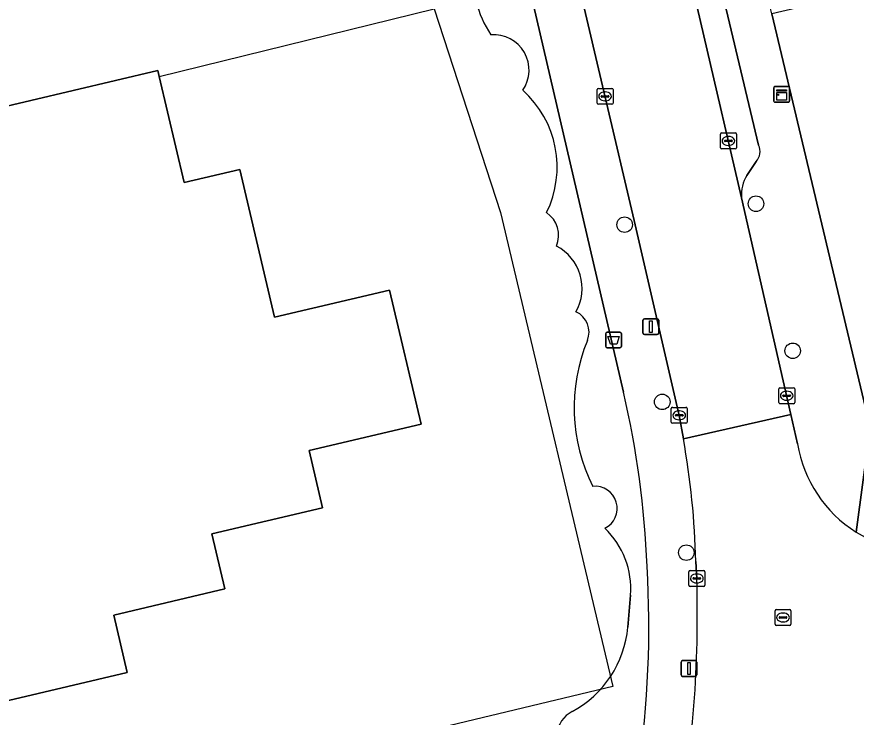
# Model space of a CAD drawing. Extents: x 158031 to 159244, y 380104 to 381214.
# Drawn here: x 158748.4 to 158801.2, y 380926.2 to 380970.2 of the extents above; entities that cross this region are included whole.
import ezdxf

# ---------------------------------------------------------------- set-up
doc = ezdxf.new("R2010")
doc.units = 0
for name, color, linetype in [('IMGEO_Afvalbak', 7, 'Continuous'), ('IMGEO_Boom', 7, 'Continuous'), ('IMGEO_Erf', 7, 'Continuous'), ('IMGEO_Groenvoorziening', 7, 'Continuous'), ('IMGEO_Hek', 7, 'Continuous'), ('IMGEO_Kast', 7, 'Continuous'), ('IMGEO_Kolk', 7, 'Continuous'), ('IMGEO_Lichtmast', 7, 'Continuous'), ('IMGEO_Pand', 7, 'Continuous'), ('IMGEO_Parkeervlak_open', 7, 'Continuous'), ('IMGEO_Rijbaan_lokaal_gesloten', 7, 'Continuous'), ('IMGEO_Rijbaan_lokaal_open', 7, 'Continuous'), ('IMGEO_Rioolput', 7, 'Continuous'), ('IMGEO_Voetpad_open', 7, 'Continuous')]:
    doc.layers.add(name, color=color, linetype=linetype)

msp = doc.modelspace()

# ---------------------------------------------------------------- linework, layer by layer
at = {"layer": 'IMGEO_Afvalbak'}
for p, q in [((158785.514, 380950.387), (158786.304, 380950.387)), ((158786.304, 380950.387), (158785.514, 380950.387)), ((158785.414, 380949.487), (158785.414, 380950.287)), ((158785.414, 380950.287), (158785.414, 380949.487)), ((158786.404, 380950.287), (158786.404, 380949.487)), ((158786.404, 380949.487), (158786.404, 380950.287)), ((158786.304, 380949.387), (158785.514, 380949.387)), ((158785.514, 380949.387), (158786.304, 380949.387))]:
    msp.add_line(p, q, dxfattribs=at)
msp.add_lwpolyline([(158785.557, 380950.101), (158786.261, 380950.101), (158786.112, 380949.631), (158785.706, 380949.631), (158785.557, 380950.101)], dxfattribs=at)
for centre, start, end in [((158785.514, 380950.287), 90, 180), ((158785.514, 380950.287), 90, 180), ((158786.304, 380950.287), 0, 90), ((158786.304, 380950.287), 360, 90), ((158785.514, 380949.487), 180, 270), ((158785.514, 380949.487), 180, 270), ((158786.304, 380949.487), 270, 0), ((158786.304, 380949.487), 270, 0)]:
    msp.add_arc(centre, 0.1, start, end, dxfattribs=at)
at = {"layer": 'IMGEO_Boom'}
for centre in [(158794.868, 380958.458), (158786.604, 380957.14), (158797.178, 380949.207), (158788.972, 380945.997), (158790.486, 380936.513)]:
    msp.add_circle(centre, 0.489, dxfattribs=at)
at = {"layer": 'IMGEO_Erf'}
for points in [[(158828.226, 380959.903), (158833.904, 380961.237), (158833.512, 380962.906), (158835.134, 380963.287), (158833.873, 380968.529), (158827.994, 380967.114), (158827.91, 380967.463), (158826.336, 380973.999), (158826.173, 380974.676), (158821.624, 380973.597), (158821.595, 380973.711), (158819.257, 380973.119), (158814.787, 380971.988), (158814.097, 380974.71), (158811.982, 380974.21), (158812.543, 380971.835), (158808.065, 380970.776), (158803.459, 380969.687), (158802.898, 380972.063), (158795.857, 380970.398), (158802.054, 380944.373)], [(158746.574, 380964.32), (158757.246, 380966.832), (158757.333, 380966.462), (158758.905, 380959.787), (158762.402, 380960.61), (158764.59, 380951.316), (158771.821, 380953.019), (158773.805, 380944.591), (158766.761, 380942.932), (158767.61, 380939.33), (158760.643, 380937.69), (158761.458, 380934.23), (158754.468, 380932.584), (158755.318, 380928.971), (158747.854, 380927.213)], [(158786.804, 380931.833), (158786.973, 380933.828)]]:
    msp.add_lwpolyline(points, dxfattribs=at)
for centre, radius, start, end in [((158783.466, 380972.677), 6.378, 172.7435, 214.3159), ((158778.368, 380966.861), 2.227, 325.3242, 94.3847), ((158775.88, 380960.763), 6.481, 333.782, 48.1956), ((158780.704, 380956.456), 1.751, 337.4312, 55.5794), ((158780.961, 380953.144), 2.97, 330.1674, 62.7427), ((158782.969, 380950.388), 1.399, 337.5464, 66.0455), ((158794.481, 380945.636), 11.056, 157.5698, 206.6257), ((158784.74, 380939.294), 1.395, 296.2725, 95.8305), ((158781.81, 380934.266), 5.182, 355.1545, 46.7984), ((158780.176, 380932.395), 6.652, 298.0724, 355.1574), ((158784.196, 380924.862), 1.886, 118.1596, 173.2765)]:
    msp.add_arc(centre, radius, start, end, dxfattribs=at)
at = {"layer": 'IMGEO_Groenvoorziening'}
for points in [[(158786.539, 380946.607), (158780.443, 380972.781), (158780.135, 380974.154), (158777.139, 380973.483)], [(158786.973, 380933.828), (158786.804, 380931.833)]]:
    msp.add_lwpolyline(points, dxfattribs=at)
for centre, radius, start, end in [((158783.466, 380972.677), 6.378, 172.7435, 214.3159), ((158778.368, 380966.861), 2.227, 325.3242, 94.3847), ((158775.88, 380960.763), 6.481, 333.782, 48.1956), ((158780.704, 380956.456), 1.751, 337.4312, 55.5794), ((158780.961, 380953.144), 2.97, 330.1674, 62.7427), ((158782.969, 380950.388), 1.399, 337.5464, 66.0455), ((158794.481, 380945.636), 11.056, 157.5698, 206.6257), ((158727.905, 380933.091), 60.171, 2.42034, 12.98091), ((158784.74, 380939.294), 1.395, 296.2725, 95.8305), ((158781.81, 380934.266), 5.182, 355.1545, 46.7984), ((158722.87, 380931.926), 65.258, 351.88578, 3.25562), ((158780.176, 380932.395), 6.652, 298.0724, 355.1574), ((158784.196, 380924.862), 1.886, 118.1596, 173.2765)]:
    msp.add_arc(centre, radius, start, end, dxfattribs=at)
at = {"layer": 'IMGEO_Hek'}
for points in [[(158757.333, 380966.462), (158774.62, 380970.715)], [(158774.62, 380970.715), (158778.796, 380957.9), (158785.871, 380928.083), (158774.582, 380925.398), (158779.335, 380905.833), (158778.99, 380904.571)]]:
    msp.add_lwpolyline(points, dxfattribs=at)
at = {"layer": 'IMGEO_Kast'}
for p, q in [((158795.983, 380964.913), (158795.983, 380965.754)), ((158795.983, 380965.754), (158795.983, 380964.913)), ((158796.058, 380965.838), (158796.899, 380965.838)), ((158796.899, 380965.838), (158796.058, 380965.838)), ((158796.983, 380965.763), (158796.983, 380964.922)), ((158796.983, 380964.922), (158796.983, 380965.763)), ((158796.908, 380964.838), (158796.067, 380964.838)), ((158796.067, 380964.838), (158796.908, 380964.838))]:
    msp.add_line(p, q, dxfattribs=at)
for points in [[(158796.178, 380965.628), (158796.778, 380965.628), (158796.778, 380965.543), (158796.178, 380965.543), (158796.178, 380965.628)], [(158796.178, 380965.453), (158796.778, 380965.453), (158796.778, 380964.964), (158796.178, 380964.964), (158796.178, 380965.453)]]:
    msp.add_lwpolyline(points, dxfattribs=at)
msp.add_circle((158796.262, 380965.302), 0.0377, dxfattribs=at)
for centre, start, end in [((158796.061, 380965.76), 92.4484, 184.2845), ((158796.061, 380965.76), 92.4484, 184.2845), ((158796.905, 380965.76), 2.4484, 94.2845), ((158796.905, 380965.76), 2.4484, 94.2845), ((158796.061, 380964.916), 182.4484, 274.2845), ((158796.061, 380964.916), 182.4484, 274.2845), ((158796.905, 380964.916), 272.4484, 4.2845), ((158796.905, 380964.916), 272.4484, 4.2845)]:
    msp.add_arc(centre, 0.0779, start, end, dxfattribs=at)
at = {"layer": 'IMGEO_Kolk'}
for p, q in [((158784.951, 380965.71), (158785.803, 380965.71)), ((158784.876, 380964.784), (158784.876, 380965.636)), ((158785.135, 380965.204), (158785.135, 380965.216)), ((158785.573, 380965.167), (158785.175, 380965.167)), ((158785.178, 380965.253), (158785.576, 380965.253)), ((158785.364, 380965.49), (158785.389, 380965.49)), ((158785.619, 380965.216), (158785.619, 380965.204)), ((158785.877, 380965.636), (158785.877, 380964.784)), ((158785.803, 380964.71), (158784.951, 380964.71)), ((158785.387, 380964.93), (158785.362, 380964.93)), ((158792.632, 380961.982), (158792.632, 380962.834)), ((158792.707, 380962.908), (158793.559, 380962.908)), ((158793.12, 380962.688), (158793.145, 380962.688)), ((158793.633, 380962.834), (158793.633, 380961.982)), ((158792.891, 380962.402), (158792.891, 380962.414)), ((158793.329, 380962.365), (158792.931, 380962.365)), ((158792.934, 380962.451), (158793.332, 380962.451)), ((158793.143, 380962.128), (158793.118, 380962.128)), ((158793.375, 380962.414), (158793.375, 380962.402)), ((158793.559, 380961.908), (158792.707, 380961.908)), ((158796.301, 380945.956), (158796.301, 380946.808)), ((158796.376, 380946.882), (158797.228, 380946.882)), ((158797.302, 380946.808), (158797.302, 380945.956)), ((158796.56, 380946.376), (158796.56, 380946.388)), ((158796.998, 380946.339), (158796.6, 380946.339)), ((158796.603, 380946.425), (158797.001, 380946.425)), ((158796.789, 380946.662), (158796.814, 380946.662)), ((158797.044, 380946.388), (158797.044, 380946.376)), ((158789.612, 380945.651), (158790.464, 380945.651)), ((158797.228, 380945.882), (158796.376, 380945.882)), ((158796.812, 380946.102), (158796.787, 380946.102)), ((158789.537, 380944.725), (158789.537, 380945.577)), ((158789.796, 380945.145), (158789.796, 380945.157)), ((158790.234, 380945.108), (158789.836, 380945.108)), ((158789.839, 380945.194), (158790.237, 380945.194)), ((158790.025, 380945.431), (158790.05, 380945.431)), ((158790.28, 380945.157), (158790.28, 380945.145)), ((158790.538, 380945.577), (158790.538, 380944.725)), ((158790.464, 380944.651), (158789.612, 380944.651)), ((158790.048, 380944.871), (158790.023, 380944.871)), ((158790.646, 380934.462), (158790.646, 380935.314)), ((158790.721, 380935.388), (158791.573, 380935.388)), ((158791.134, 380935.168), (158791.159, 380935.168)), ((158791.647, 380935.314), (158791.647, 380934.462)), ((158790.905, 380934.882), (158790.905, 380934.894)), ((158791.343, 380934.845), (158790.945, 380934.845)), ((158790.948, 380934.931), (158791.346, 380934.931)), ((158791.157, 380934.608), (158791.132, 380934.608)), ((158791.389, 380934.894), (158791.389, 380934.882)), ((158791.573, 380934.388), (158790.721, 380934.388))]:
    msp.add_line(p, q, dxfattribs=at)
for points in [[(158784.951, 380965.71), (158785.803, 380965.71)], [(158784.876, 380964.784), (158784.876, 380965.636)], [(158785.877, 380965.636), (158785.877, 380964.784)], [(158785.803, 380964.71), (158784.951, 380964.71)], [(158792.632, 380961.982), (158792.632, 380962.834)], [(158792.707, 380962.908), (158793.559, 380962.908)], [(158793.633, 380962.834), (158793.633, 380961.982)], [(158793.559, 380961.908), (158792.707, 380961.908)], [(158796.301, 380945.956), (158796.301, 380946.808)], [(158796.376, 380946.882), (158797.228, 380946.882)], [(158797.302, 380946.808), (158797.302, 380945.956)], [(158789.612, 380945.651), (158790.464, 380945.651)], [(158797.228, 380945.882), (158796.376, 380945.882)], [(158789.537, 380944.725), (158789.537, 380945.577)], [(158790.538, 380945.577), (158790.538, 380944.725)], [(158790.464, 380944.651), (158789.612, 380944.651)], [(158790.646, 380934.462), (158790.646, 380935.314)], [(158790.721, 380935.388), (158791.573, 380935.388)], [(158791.647, 380935.314), (158791.647, 380934.462)], [(158791.573, 380934.388), (158790.721, 380934.388)]]:
    msp.add_lwpolyline(points, dxfattribs=at)
for centre, radius, start, end in [((158784.953, 380965.634), 0.0765, 91.552, 178.448), ((158784.953, 380965.634), 0.0765, 91.552, 178.448), ((158785.801, 380965.634), 0.0765, 1.552, 88.448), ((158785.801, 380965.634), 0.0765, 1.552, 88.448), ((158785.175, 380965.213), 0.0403, 85.8775, 175.7526), ((158785.172, 380965.203), 0.0366, 178.938, 274.7102), ((158785.576, 380965.21), 0.043, 264.8664, 352.4533), ((158785.58, 380965.215), 0.0386, 1.7309, 96.639), ((158784.953, 380964.786), 0.0765, 181.552, 268.448), ((158784.953, 380964.786), 0.0765, 181.552, 268.448), ((158785.801, 380964.786), 0.0765, 271.552, 358.448), ((158785.801, 380964.786), 0.0765, 271.552, 358.448), ((158792.709, 380962.832), 0.0765, 91.552, 178.448), ((158792.709, 380962.832), 0.0765, 91.552, 178.448), ((158793.557, 380962.832), 0.0765, 1.552, 88.448), ((158793.557, 380962.832), 0.0765, 1.552, 88.448), ((158792.709, 380961.984), 0.0765, 181.552, 268.448), ((158792.709, 380961.984), 0.0765, 181.552, 268.448), ((158792.931, 380962.411), 0.0403, 85.8775, 175.7526), ((158792.928, 380962.401), 0.0366, 178.938, 274.7102), ((158793.332, 380962.408), 0.043, 264.8664, 352.4533), ((158793.336, 380962.413), 0.0386, 1.7309, 96.639), ((158793.557, 380961.984), 0.0765, 271.552, 358.448), ((158793.557, 380961.984), 0.0765, 271.552, 358.448), ((158796.378, 380946.806), 0.0765, 91.552, 178.448), ((158796.378, 380946.806), 0.0765, 91.552, 178.448), ((158797.226, 380946.806), 0.0765, 1.552, 88.448), ((158797.226, 380946.806), 0.0765, 1.552, 88.448), ((158796.6, 380946.385), 0.0403, 85.8775, 175.7526), ((158796.597, 380946.375), 0.0366, 178.938, 274.7102), ((158797.001, 380946.382), 0.043, 264.8664, 352.4533), ((158797.005, 380946.387), 0.0386, 1.7309, 96.639), ((158789.614, 380945.575), 0.0765, 91.552, 178.448), ((158789.614, 380945.575), 0.0765, 91.552, 178.448), ((158790.462, 380945.575), 0.0765, 1.552, 88.448), ((158790.462, 380945.575), 0.0765, 1.552, 88.448), ((158796.378, 380945.958), 0.0765, 181.552, 268.448), ((158796.378, 380945.958), 0.0765, 181.552, 268.448), ((158797.226, 380945.958), 0.0765, 271.552, 358.448), ((158797.226, 380945.958), 0.0765, 271.552, 358.448), ((158789.836, 380945.154), 0.0403, 85.8775, 175.7526), ((158789.833, 380945.144), 0.0366, 178.938, 274.7102), ((158790.237, 380945.151), 0.043, 264.8664, 352.4533), ((158790.241, 380945.156), 0.0386, 1.7309, 96.639), ((158789.614, 380944.727), 0.0765, 181.552, 268.448), ((158789.614, 380944.727), 0.0765, 181.552, 268.448), ((158790.462, 380944.727), 0.0765, 271.552, 358.448), ((158790.462, 380944.727), 0.0765, 271.552, 358.448), ((158790.723, 380935.312), 0.0765, 91.552, 178.448), ((158790.723, 380935.312), 0.0765, 91.552, 178.448), ((158791.571, 380935.312), 0.0765, 1.552, 88.448), ((158791.571, 380935.312), 0.0765, 1.552, 88.448), ((158790.945, 380934.891), 0.0403, 85.8775, 175.7526), ((158790.942, 380934.881), 0.0366, 178.938, 274.7102), ((158791.346, 380934.888), 0.043, 264.8664, 352.4533), ((158791.35, 380934.893), 0.0386, 1.7309, 96.639), ((158790.723, 380934.464), 0.0765, 181.552, 268.448), ((158790.723, 380934.464), 0.0765, 181.552, 268.448), ((158791.571, 380934.464), 0.0765, 271.552, 358.448), ((158791.571, 380934.464), 0.0765, 271.552, 358.448)]:
    msp.add_arc(centre, radius, start, end, dxfattribs=at)
for centre, major_axis, ratio, start_param, end_param in [((158785.363, 380965.21), (-0.387, 0.002), 0.722429, 4.712389, 7.853982), ((158785.388, 380965.21), (-0.39, 0.002), 0.717154, 1.570796, 4.712389), ((158793.119, 380962.408), (-0.387, 0.002), 0.722429, 4.712389, 7.853982), ((158793.144, 380962.408), (-0.39, 0.002), 0.717154, 1.570796, 4.712389), ((158796.788, 380946.382), (-0.387, 0.002), 0.722429, 4.712389, 7.853982), ((158796.813, 380946.382), (-0.39, 0.002), 0.717154, 1.570796, 4.712389), ((158790.024, 380945.151), (-0.387, 0.002), 0.722429, 4.712389, 7.853982), ((158790.049, 380945.151), (-0.39, 0.002), 0.717154, 1.570796, 4.712389), ((158791.133, 380934.888), (-0.387, 0.002), 0.722429, 4.712389, 7.853982), ((158791.158, 380934.888), (-0.39, 0.002), 0.717154, 1.570796, 4.712389)]:
    msp.add_ellipse(centre, major_axis=major_axis, ratio=ratio, start_param=start_param, end_param=end_param, dxfattribs=at)
at = {"layer": 'IMGEO_Lichtmast'}
for p, q in [((158787.757, 380950.326), (158787.757, 380951.126)), ((158787.757, 380951.126), (158787.757, 380950.326)), ((158787.857, 380951.226), (158788.647, 380951.226)), ((158788.647, 380951.226), (158787.857, 380951.226)), ((158788.747, 380951.126), (158788.747, 380950.326)), ((158788.747, 380950.326), (158788.747, 380951.126)), ((158788.647, 380950.226), (158787.857, 380950.226)), ((158787.857, 380950.226), (158788.647, 380950.226)), ((158790.152, 380928.824), (158790.152, 380929.624)), ((158790.152, 380929.624), (158790.152, 380928.824)), ((158790.252, 380929.724), (158791.042, 380929.724)), ((158791.042, 380929.724), (158790.252, 380929.724)), ((158791.142, 380929.624), (158791.142, 380928.824)), ((158791.142, 380928.824), (158791.142, 380929.624)), ((158791.042, 380928.724), (158790.252, 380928.724)), ((158790.252, 380928.724), (158791.042, 380928.724))]:
    msp.add_line(p, q, dxfattribs=at)
for points in [[(158788.177, 380951.101), (158788.327, 380951.101), (158788.327, 380950.351), (158788.177, 380950.351), (158788.177, 380951.101)], [(158790.572, 380929.599), (158790.722, 380929.599), (158790.722, 380928.849), (158790.572, 380928.849), (158790.572, 380929.599)]]:
    msp.add_lwpolyline(points, dxfattribs=at)
for centre, start, end in [((158787.857, 380951.126), 90, 180), ((158787.857, 380951.126), 90, 180), ((158788.647, 380951.126), 0, 90), ((158788.647, 380951.126), 360, 90), ((158787.857, 380950.326), 180, 270), ((158787.857, 380950.326), 180, 270), ((158788.647, 380950.326), 270, 0), ((158788.647, 380950.326), 270, 0), ((158790.252, 380929.624), 90, 180), ((158790.252, 380929.624), 90, 180), ((158791.042, 380929.624), 0, 90), ((158791.042, 380929.624), 360, 90), ((158790.252, 380928.824), 180, 270), ((158790.252, 380928.824), 180, 270), ((158791.042, 380928.824), 270, 0), ((158791.042, 380928.824), 270, 0)]:
    msp.add_arc(centre, 0.1, start, end, dxfattribs=at)
at = {"layer": 'IMGEO_Pand'}
msp.add_lwpolyline([(158747.854, 380927.213), (158755.318, 380928.971), (158754.468, 380932.584), (158761.458, 380934.23), (158760.643, 380937.69), (158767.61, 380939.33), (158766.761, 380942.932), (158773.805, 380944.591), (158771.821, 380953.019), (158764.59, 380951.316), (158762.402, 380960.61), (158758.905, 380959.787), (158757.333, 380966.462), (158757.246, 380966.832), (158746.574, 380964.32)], dxfattribs=at)
at = {"layer": 'IMGEO_Parkeervlak_open'}
for points in [[(158786.853, 380989.424), (158793.966, 380958.834)], [(158795.035, 380962.138), (158789.045, 380987.304)], [(158794.294, 380960.24), (158794.873, 380961.111)]]:
    msp.add_lwpolyline(points, dxfattribs=at)
for centre, radius, start, end in [((158794.232, 380961.738), 0.897, 315.6229, 26.449), ((158796.146, 380959.067), 2.192, 147.6449, 186.0922)]:
    msp.add_arc(centre, radius, start, end, dxfattribs=at)
at = {"layer": 'IMGEO_Rijbaan_lokaal_gesloten'}
msp.add_lwpolyline([(158782.323, 380978.194), (158785.389, 380965.162), (158787.206, 380957.402), (158789.522, 380947.32), (158790.04, 380945.147), (158790.301, 380943.669), (158797.067, 380945.211), (158793.966, 380958.834), (158786.853, 380989.424)], dxfattribs=at)
at = {"layer": 'IMGEO_Rijbaan_lokaal_open'}
for points in [[(158797.489, 380943.357), (158797.067, 380945.211), (158790.301, 380943.669)], [(158791.076, 380935.945), (158791.145, 380934.888)]]:
    msp.add_lwpolyline(points, dxfattribs=at)
for centre, radius, start, end in [((158742.169, 380934.939), 48.917, 1.1787, 10.2807), ((158805.427, 380944.624), 8.039, 189.0693, 238.0389), ((158805.428, 380944.627), 8.042, 238.0472, 287.001), ((158713.389, 380932.637), 77.789, 349.84937, 1.65801)]:
    msp.add_arc(centre, radius, start, end, dxfattribs=at)
at = {"layer": 'IMGEO_Rioolput'}
for p, q in [((158796.067, 380932.008), (158796.067, 380932.86)), ((158796.142, 380932.934), (158796.994, 380932.934)), ((158796.326, 380932.428), (158796.326, 380932.44)), ((158796.369, 380932.477), (158796.767, 380932.477)), ((158796.555, 380932.714), (158796.58, 380932.714)), ((158796.81, 380932.44), (158796.81, 380932.428)), ((158797.068, 380932.86), (158797.068, 380932.008)), ((158796.994, 380931.934), (158796.142, 380931.934)), ((158796.764, 380932.391), (158796.366, 380932.391)), ((158796.578, 380932.154), (158796.553, 380932.154))]:
    msp.add_line(p, q, dxfattribs=at)
for points in [[(158796.067, 380932.008), (158796.067, 380932.86)], [(158796.142, 380932.934), (158796.994, 380932.934)], [(158797.068, 380932.86), (158797.068, 380932.008)], [(158796.994, 380931.934), (158796.142, 380931.934)]]:
    msp.add_lwpolyline(points, dxfattribs=at)
for centre, radius, start, end in [((158796.144, 380932.858), 0.0765, 91.552, 178.448), ((158796.144, 380932.858), 0.0765, 91.552, 178.448), ((158796.366, 380932.437), 0.0403, 85.8775, 175.7526), ((158796.363, 380932.427), 0.0366, 178.938, 274.7102), ((158796.767, 380932.434), 0.043, 264.8664, 352.4533), ((158796.771, 380932.439), 0.0386, 1.7309, 96.639), ((158796.992, 380932.858), 0.0765, 1.552, 88.448), ((158796.992, 380932.858), 0.0765, 1.552, 88.448), ((158796.144, 380932.01), 0.0765, 181.552, 268.448), ((158796.144, 380932.01), 0.0765, 181.552, 268.448), ((158796.992, 380932.01), 0.0765, 271.552, 358.448), ((158796.992, 380932.01), 0.0765, 271.552, 358.448)]:
    msp.add_arc(centre, radius, start, end, dxfattribs=at)
for centre, major_axis, ratio, start_param, end_param in [((158796.554, 380932.434), (-0.387, 0.002), 0.722429, 4.712389, 7.853982), ((158796.579, 380932.434), (-0.39, 0.002), 0.717154, 1.570796, 4.712389)]:
    msp.add_ellipse(centre, major_axis=major_axis, ratio=ratio, start_param=start_param, end_param=end_param, dxfattribs=at)
at = {"layer": 'IMGEO_Voetpad_open'}
for points in [[(158801.172, 380937.804), (158802.054, 380944.373), (158795.857, 380970.398), (158795.492, 380971.931), (158788.809, 381000)], [(158790.301, 380943.669), (158790.04, 380945.147), (158789.522, 380947.32), (158787.206, 380957.402), (158785.389, 380965.162), (158782.323, 380978.194), (158781.008, 380983.781), (158780.904, 380984.196), (158780.172, 380986.998), (158777.265, 380986.212), (158777.942, 380983.353), (158779.415, 380977.369), (158780.135, 380974.154), (158780.443, 380972.781), (158786.539, 380946.607)], [(158789.045, 380987.304), (158795.035, 380962.138)], [(158794.873, 380961.111), (158794.294, 380960.24)], [(158793.966, 380958.834), (158797.067, 380945.211), (158797.489, 380943.357)], [(158802.054, 380944.373), (158801.172, 380937.804)], [(158791.145, 380934.888), (158791.076, 380935.945)]]:
    msp.add_lwpolyline(points, dxfattribs=at)
for centre, radius, start, end in [((158794.232, 380961.738), 0.897, 315.6229, 26.449), ((158796.146, 380959.067), 2.192, 147.6449, 186.0922), ((158727.905, 380933.091), 60.171, 2.42034, 12.98091), ((158742.169, 380934.939), 48.917, 1.1787, 10.2807), ((158805.427, 380944.624), 8.039, 189.0693, 238.0389), ((158805.428, 380944.627), 8.042, 238.0472, 287.001), ((158722.87, 380931.926), 65.258, 351.88578, 3.25562), ((158713.389, 380932.637), 77.789, 349.84937, 1.65801)]:
    msp.add_arc(centre, radius, start, end, dxfattribs=at)

doc.saveas('drawing.dxf')
